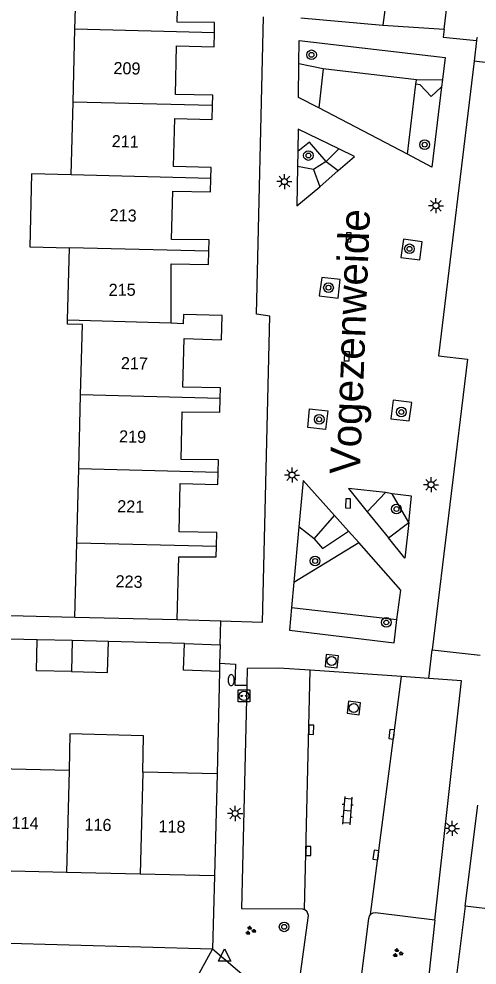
# Model space of a CAD drawing. Extents: x 132994 to 136000, y 393499 to 395512.
# Drawn here: x 134278.5 to 134316.4, y 394234.8 to 394313 of the extents above; entities that cross this region are included whole.
import ezdxf

# ---------------------------------------------------------------- set-up
doc = ezdxf.new("R2010")
doc.units = 0
for name, color, linetype in [('gg-afsc-erfafscheiding', 7, 'Continuous'), ('gg-afsc-muur', 7, 'Continuous'), ('gg-anno-huisnummerreeks BGT', 7, 'Continuous'), ('gg-anno-openbare ruimte label', 7, 'Continuous'), ('gg-bbg-bijgebouw', 7, 'Continuous'), ('gg-bbg-gedigitaliseerde bebouwing', 7, 'Continuous'), ('gg-bbg-gedigitaliseerde bijgebouw', 7, 'Continuous'), ('gg-bbg-hoofdgebouw', 7, 'Continuous'), ('gg-bbg-tussenscheiding', 7, 'Continuous'), ('gg-knt-verharding', 7, 'Continuous'), ('gg-knt-verharding nz', 7, 'Continuous'), ('gt-grn-groengrens', 7, 'Continuous'), ('gt-grn-weggrens', 7, 'Continuous'), ('gt-symb-boom', 7, 'Continuous'), ('gt-symb-brandkraan', 7, 'Continuous'), ('gt-symb-groenvak', 7, 'Continuous'), ('gt-symb-klinker verharding', 7, 'Continuous'), ('gt-symb-kolk', 7, 'Continuous'), ('gt-symb-laadpunt elektrisch vervoer', 7, 'Continuous'), ('gt-symb-lichtmast', 7, 'Continuous'), ('gt-symb-rioolschacht', 7, 'Continuous'), ('gt-symb-waterafsluiter', 7, 'Continuous')]:
    doc.layers.add(name, color=color, linetype=linetype)

# ---------------------------------------------------------------- blocks, each defined once
blk = doc.blocks.new('gt0-BOOM')
at = {"layer": 'gt-symb-boom'}
for radius in [0.4, 0.2]:
    blk.add_circle((0, 0), radius, dxfattribs=at)
blk = doc.blocks.new('gt0-LMAST')
at = {"layer": 'gt-symb-lichtmast'}
for p, q in [((-0.182, 0.173), (-0.447, 0.438)), ((-0.005, 0.246), (-0.005, 0.621)), ((0.172, 0.173), (0.437, 0.438)), ((-0.255, -0.004), (-0.63, -0.004)), ((-0.182, -0.181), (-0.447, -0.446)), ((-0.005, -0.254), (-0.005, -0.629)), ((0.437, -0.446), (0.172, -0.181)), ((0.245, -0.004), (0.62, -0.004))]:
    blk.add_line(p, q, dxfattribs=at)
blk.add_circle((-0.005, -0.004), 0.25, dxfattribs=at)
blk = doc.blocks.new('gt0-BR')
at = {"layer": 'gt-symb-brandkraan'}
for centre, radius, start, end in [((-0.244, 0), 0.206, 107.56694, 252.43307), ((0.599, -2.664), 3, 106.89205, 107.56694), ((0, -0.691), 0.938, 73.10799, 106.89205), ((-0.599, -2.664), 3, 72.43309, 73.10799), ((0.244, 0), 0.206, 287.56695, 72.43309), ((0.599, 2.664), 3, 252.43307, 253.10797), ((0, 0.691), 0.938, 253.10797, 286.89206), ((-0.599, 2.664), 3, 286.89206, 287.56695)]:
    blk.add_arc(centre, radius, start, end, dxfattribs=at)
blk = doc.blocks.new('gt0-KOLK')
at = {"layer": 'gt-symb-kolk'}
blk.add_lwpolyline([(0, 0), (0.375, 0), (0.375, 0.4), (-0.375, 0.4), (-0.375, 0), (0, 0)], dxfattribs=at)
blk = doc.blocks.new('gt0-WAFSL')
at = {"layer": 'gt-symb-waterafsluiter'}
for p, q in [((-0.5, -0.333), (0, 0.667)), ((0, 0.667), (0.5, -0.333)), ((0.5, -0.333), (-0.5, -0.333))]:
    blk.add_line(p, q, dxfattribs=at)
blk = doc.blocks.new('gt0-GRVAK')
at = {"layer": 'gt-symb-groenvak'}
for p, q in [((-0.11, 0.189), (-0.228, 0.24)), ((-0.182, 0.153), (0.088, 0.153)), ((-0.091, 0.211), (-0.156, 0.322)), ((-0.047, 0.214), (-0.047, 0.393)), ((-0.004, 0.211), (0.061, 0.322)), ((0.015, 0.189), (0.133, 0.24)), ((0.262, -0.052), (0.197, 0.059)), ((0.305, -0.049), (0.305, 0.13)), ((0.349, -0.052), (0.414, 0.059)), ((-0.245, -0.228), (-0.363, -0.177)), ((-0.318, -0.264), (-0.047, -0.264)), ((-0.226, -0.206), (-0.291, -0.095)), ((-0.183, -0.203), (-0.183, -0.024)), ((-0.139, -0.206), (-0.074, -0.095)), ((-0.12, -0.228), (-0.002, -0.177)), ((0.243, -0.074), (0.125, -0.023)), ((0.17, -0.11), (0.441, -0.11)), ((0.368, -0.074), (0.486, -0.023))]:
    blk.add_line(p, q, dxfattribs=at)
blk = doc.blocks.new('gt0-LEV')
at = {"layer": 'gt-symb-laadpunt elektrisch vervoer'}
blk.add_lwpolyline([(-0.486, 0.501), (0.486, 0.501), (0.486, -0.499), (-0.486, -0.499)], close=True, dxfattribs=at)
for centre, radius in [((0, 0), 0.393), ((-0.186, 0), 0.0566), ((0.186, 0), 0.0566)]:
    blk.add_circle(centre, radius, dxfattribs=at)
blk = doc.blocks.new('gt0-RS')
at = {"layer": 'gt-symb-rioolschacht'}
blk.add_lwpolyline([(-0.5, -0.5), (0.5, -0.5), (0.5, 0.5), (-0.5, 0.5)], close=True, dxfattribs=at)
blk.add_circle((0, 0), 0.375, dxfattribs=at)
blk = doc.blocks.new('gt0-KL1')
at = {"layer": 'gt-symb-klinker verharding'}
for p, q in [((-1.15, 0.3), (1.15, 0.3)), ((-1, -0.3), (-1, 0.3)), ((-0.5, 0.3), (-0.5, 0.45)), ((0, -0.3), (0, 0.3)), ((0.5, 0.3), (0.5, 0.45)), ((1, -0.3), (1, 0.3)), ((-1.15, -0.3), (1.15, -0.3)), ((-0.5, -0.45), (-0.5, -0.3)), ((0.5, -0.45), (0.5, -0.3))]:
    blk.add_line(p, q, dxfattribs=at)

msp = doc.modelspace()

# ---------------------------------------------------------------- linework, layer by layer
at = {"layer": 'gg-afsc-erfafscheiding'}
for p, q in [((134280.046, 394261.661), (134274.221, 394261.798)), ((134292.2, 394261.35), (134285.923, 394261.521)), ((134295.09, 394259.03), (134294.9, 394250.56)), ((134294.69, 394242.13), (134294.53, 394236.07))]:
    msp.add_line(p, q, dxfattribs=at)
at = {"layer": 'gg-afsc-muur'}
msp.add_line((134273.735, 394263.782), (134283.157, 394263.534), dxfattribs=at)
at = {"layer": 'gg-bbg-bijgebouw'}
for p, q in [((134292.2, 394261.35), (134295.16, 394261.25)), ((134295.16, 394261.25), (134295.112, 394259.72)), ((134295.112, 394259.72), (134295.09, 394259.03))]:
    msp.add_line(p, q, dxfattribs=at)
msp.add_lwpolyline([(134295.09, 394259.03), (134292.13, 394259.13), (134292.2, 394261.35)], dxfattribs=at)
at = {"layer": 'gg-bbg-gedigitaliseerde bebouwing'}
for p, q in [((134283.157, 394312.131), (134283.308, 394318.151)), ((134283.007, 394306.11), (134283.157, 394312.131)), ((134282.856, 394300.09), (134283.007, 394306.11)), ((134282.555, 394288.069), (134282.705, 394294.07)), ((134283.471, 394275.779), (134283.628, 394281.902)), ((134283.314, 394269.656), (134283.471, 394275.779)), ((134283.157, 394263.534), (134283.314, 394269.656)), ((134282.671, 394250.85), (134276.697, 394250.991)), ((134294.9, 394250.56), (134288.765, 394250.705))]:
    msp.add_line(p, q, dxfattribs=at)
for points in [[(134282.856, 394300.09), (134279.584, 394300.166), (134279.444, 394294.146), (134282.705, 394294.07)], [(134283.628, 394281.902), (134283.777, 394287.729), (134282.547, 394287.761), (134282.555, 394288.069)], [(134288.765, 394250.705), (134288.836, 394253.721), (134282.744, 394253.867), (134282.671, 394250.85)]]:
    msp.add_lwpolyline(points, dxfattribs=at)
at = {"layer": 'gg-bbg-gedigitaliseerde bijgebouw'}
for p, q in [((134282.926, 394261.592), (134280.046, 394261.661)), ((134285.923, 394261.521), (134282.926, 394261.592))]:
    msp.add_line(p, q, dxfattribs=at)
for points in [[(134282.865, 394259.027), (134279.985, 394259.095), (134280.046, 394261.661)], [(134282.865, 394259.027), (134285.862, 394258.956), (134285.923, 394261.521)]]:
    msp.add_lwpolyline(points, dxfattribs=at)
at = {"layer": 'gg-bbg-hoofdgebouw'}
for p, q in [((134283.157, 394263.534), (134291.59, 394263.32)), ((134294.9, 394250.56), (134294.69, 394242.13)), ((134315.4, 394239.64), (134316.43, 394247.97)), ((134282.461, 394242.424), (134276.463, 394242.568)), ((134288.56, 394242.277), (134282.461, 394242.424)), ((134294.69, 394242.13), (134288.56, 394242.277)), ((134321.44, 394238.9), (134315.4, 394239.64))]:
    msp.add_line(p, q, dxfattribs=at)
for points in [[(134294.679, 394311.839), (134294.7, 394312.68), (134291.61, 394312.73), (134291.71, 394316.75), (134294.79, 394316.67), (134294.831, 394317.859)], [(134294.529, 394305.819), (134294.55, 394306.69), (134291.46, 394306.75), (134291.55, 394310.76), (134294.65, 394310.68), (134294.679, 394311.839)], [(134294.388, 394299.799), (134294.41, 394300.71), (134291.31, 394300.78), (134291.42, 394304.74), (134294.5, 394304.66), (134294.529, 394305.819)], [(134294.218, 394293.779), (134294.25, 394294.71), (134291.14, 394294.74), (134291.25, 394298.74), (134294.36, 394298.68), (134294.388, 394299.799)], [(134291.12, 394287.84), (134291.1, 394292.75), (134294.18, 394292.69), (134294.218, 394293.779)], [(134295.16, 394281.611), (134295.19, 394282.49), (134292.07, 394282.54), (134292.17, 394286.56), (134295.26, 394286.46), (134295.33, 394288.47), (134292.13, 394288.56), (134292.1, 394287.79), (134291.12, 394287.84)], [(134294.999, 394275.488), (134295.03, 394276.52), (134291.93, 394276.56), (134292.02, 394280.51), (134295.12, 394280.47), (134295.16, 394281.611)], [(134294.856, 394269.365), (134294.89, 394270.52), (134291.77, 394270.57), (134291.86, 394274.57), (134294.97, 394274.49), (134294.999, 394275.488)], [(134291.59, 394263.32), (134291.74, 394268.52), (134294.83, 394268.5), (134294.856, 394269.365)]]:
    msp.add_lwpolyline(points, dxfattribs=at)
at = {"layer": 'gg-bbg-tussenscheiding'}
for p, q in [((134294.679, 394311.839), (134283.157, 394312.131)), ((134294.529, 394305.819), (134283.007, 394306.11)), ((134294.388, 394299.799), (134282.856, 394300.09)), ((134294.218, 394293.779), (134282.705, 394294.07)), ((134291.12, 394287.84), (134282.555, 394288.069)), ((134295.16, 394281.611), (134283.628, 394281.902)), ((134294.999, 394275.488), (134283.471, 394275.779)), ((134294.856, 394269.365), (134283.314, 394269.656)), ((134282.926, 394261.592), (134282.865, 394259.027)), ((134282.671, 394250.85), (134282.461, 394242.424)), ((134288.765, 394250.705), (134288.56, 394242.277))]:
    msp.add_line(p, q, dxfattribs=at)
at = {"layer": 'gg-knt-verharding'}
for p, q in [((134301.82, 394313.088), (134308.599, 394312.478)), ((134308.599, 394312.478), (134313.657, 394312.131)), ((134316.34, 394311.2), (134316.412, 394311.487)), ((134320.07, 394309), (134316.133, 394309.481)), ((134303.657, 394308.849), (134303.296, 394305.649)), ((134311.372, 394307.964), (134303.657, 394308.849)), ((134311.327, 394307.591), (134311.372, 394307.964)), ((134313.517, 394307.985), (134313.446, 394307.372)), ((134310.633, 394301.803), (134311.327, 394307.591)), ((134310.633, 394301.803), (134303.296, 394305.649)), ((134301.566, 394302.013), (134301.543, 394300.784)), ((134303.381, 394299.117), (134304.891, 394300.442)), ((134309.369, 394273.732), (134308.807, 394273.822)), ((134305.744, 394270.647), (134304.604, 394271.923)), ((134307.307, 394272.242), (134309.048, 394270.084)), ((134301.666, 394270.999), (134301.252, 394266.41)), ((134306.612, 394269.686), (134305.744, 394270.647)), ((134301.252, 394266.41), (134306.612, 394269.686)), ((134301.252, 394266.41), (134301.057, 394264.336)), ((134301.057, 394264.336), (134309.759, 394263.319)), ((134291.59, 394263.32), (134295.22, 394263.23)), ((134312.67, 394260.83), (134316.64, 394260.37)), ((134310.146, 394258.605), (134302.597, 394259.13)), ((134312.382, 394258.449), (134310.146, 394258.605)), ((134315.4, 394239.64), (134314.64, 394233.68)), ((134312.88, 394238.46), (134312.391, 394233.922)), ((134294.53, 394236.07), (134252.85, 394237.25))]:
    msp.add_line(p, q, dxfattribs=at)
for points in [[(134313.657, 394312.131), (134315.99, 394331.64), (134311.054, 394332.225)], [(134295.22, 394263.23), (134298.66, 394263.11), (134299.26, 394288.42), (134298.15, 394288.57), (134298.727, 394313.161)], [(134313.657, 394312.131), (134313.58, 394311.49), (134316.34, 394311.2)], [(134301.65, 394309.261), (134301.671, 394311.205), (134313.743, 394309.81), (134313.517, 394307.985)], [(134303.296, 394305.649), (134301.619, 394306.497), (134301.65, 394309.261)], [(134316.133, 394309.481), (134313.2, 394285.14), (134315.58, 394284.86), (134312.67, 394260.83)], [(134313.446, 394307.372), (134312.639, 394300.736), (134310.633, 394301.803)], [(134304.946, 394302.259), (134301.596, 394303.863), (134301.566, 394302.013)], [(134304.891, 394300.442), (134306.261, 394301.625), (134304.946, 394302.259)], [(134301.543, 394300.784), (134301.497, 394297.528), (134303.381, 394299.117)], [(134310.093, 394293.264), (134311.662, 394293.068), (134311.841, 394294.568), (134310.313, 394294.774), (134310.093, 394293.264)], [(134303.346, 394290.094), (134304.894, 394289.907), (134305.066, 394291.43), (134303.546, 394291.602), (134303.346, 394290.094)], [(134309.258, 394279.929), (134310.78, 394279.753), (134310.976, 394281.266), (134309.453, 394281.452), (134309.258, 394279.929)], [(134304.054, 394280.571), (134303.844, 394279.047), (134302.389, 394279.202), (134302.532, 394280.741), (134304.054, 394280.571)], [(134304.604, 394271.923), (134302.023, 394274.816), (134301.666, 394270.999)], [(134308.807, 394273.822), (134305.77, 394274.167), (134307.307, 394272.242)], [(134310.729, 394271.356), (134310.97, 394273.534), (134309.369, 394273.732)], [(134310.729, 394271.356), (134310.412, 394268.394), (134309.048, 394270.084)], [(134309.759, 394263.319), (134310.081, 394265.76), (134306.612, 394269.686)], [(134301.057, 394264.336), (134300.875, 394262.441), (134309.517, 394261.392), (134309.759, 394263.319)], [(134295.112, 394259.72), (134296.43, 394259.63), (134296.37, 394257.91), (134297.36, 394257.89)], [(134302.597, 394259.13), (134299.977, 394259.312), (134297.394, 394259.284), (134297.36, 394257.89)], [(134312.88, 394238.46), (134315.093, 394258.26), (134312.382, 394258.449)], [(134297.36, 394257.89), (134296.91, 394239.44), (134301.95, 394239.41), (134302.129, 394239.36)], [(134301.67, 394233.24), (134302.44, 394238.87), (134302.355, 394239.16), (134302.129, 394239.36)], [(134306.7, 394232.72), (134307.44, 394238.62), (134307.483, 394238.794), (134307.587, 394238.94)], [(134312.88, 394238.46), (134308, 394239.069), (134307.778, 394239.053), (134307.587, 394238.94)], [(134301.67, 394233.24), (134297.51, 394233.52), (134294.53, 394236.07)]]:
    msp.add_lwpolyline(points, dxfattribs=at)
at = {"layer": 'gg-knt-verharding nz'}
for p, q in [((134311.054, 394332.225), (134308.599, 394312.478)), ((134302.129, 394239.36), (134302.597, 394259.13)), ((134307.587, 394238.94), (134310.146, 394258.605))]:
    msp.add_line(p, q, dxfattribs=at)
at = {"layer": 'gt-grn-groengrens'}
for p, q in [((134303.657, 394308.849), (134301.65, 394309.261)), ((134311.372, 394307.964), (134313.517, 394307.985)), ((134304.946, 394302.259), (134303.9, 394301.189)), ((134302.866, 394300.543), (134301.543, 394300.784)), ((134303.9, 394301.189), (134302.866, 394300.543)), ((134303.9, 394301.189), (134304.891, 394300.442)), ((134302.866, 394300.543), (134303.381, 394299.117)), ((134307.307, 394272.242), (134308.807, 394273.822)), ((134310.729, 394271.356), (134309.369, 394273.732)), ((134302.916, 394269.996), (134304.604, 394271.923)), ((134302.916, 394269.996), (134301.666, 394270.999)), ((134309.048, 394270.084), (134310.729, 394271.356))]:
    msp.add_line(p, q, dxfattribs=at)
for points in [[(134313.446, 394307.372), (134312.588, 394306.581), (134311.679, 394307.549), (134311.327, 394307.591)], [(134303.9, 394301.189), (134302.526, 394302.807), (134301.566, 394302.013)], [(134302.916, 394269.996), (134303.603, 394269.209), (134305.744, 394270.647)]]:
    msp.add_lwpolyline(points, dxfattribs=at)
at = {"layer": 'gt-grn-weggrens'}
for p, q in [((134316.34, 394311.2), (134316.133, 394309.481)), ((134295.16, 394261.25), (134295.22, 394263.23)), ((134312.382, 394258.449), (134312.67, 394260.83)), ((134292.953, 394233.209), (134294.53, 394236.07))]:
    msp.add_line(p, q, dxfattribs=at)

# ---------------------------------------------------------------- block references
at = {"layer": 'gt-symb-boom'}
for p in [(134302.705, 394310.02), (134312.049, 394302.593), (134302.446, 394301.692), (134310.794, 394293.981), (134304.105, 394290.764), (134303.337, 394279.876), (134310.125, 394280.481), (134309.717, 394272.461), (134302.998, 394268.171), (134308.877, 394263.089)]:
    msp.add_blockref('gt0-BOOM', p, dxfattribs=at)
at = {"layer": 'gt-symb-boom', "rotation": 90}
msp.add_blockref('gt0-BOOM', (134300.441, 394237.918), dxfattribs=at)
at = {"layer": 'gt-symb-brandkraan', "rotation": 90}
msp.add_blockref('gt0-BR', (134296.065, 394258.32), dxfattribs=at)
at = {"layer": 'gt-symb-groenvak'}
for p in [(134297.647, 394237.607), (134309.811, 394235.755)]:
    msp.add_blockref('gt0-GRVAK', p, dxfattribs=at)
at = {"layer": 'gt-symb-klinker verharding', "rotation": -94.47340645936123}
msp.add_blockref('gt0-KL1', (134305.65, 394247.531), dxfattribs=at)
at = {"layer": 'gt-symb-kolk'}
for p, rotation in [((134305.972, 394294.927), 88.33888795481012), ((134305.819, 394285.081), 88.33888795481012), ((134305.919, 394272.92), 88.33888795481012), ((134302.479, 394254.221), -91.37483477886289), ((134309.522, 394253.823), 82.93185994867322), ((134302.242, 394244.194), -91.203034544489), ((134308.221, 394243.83), 82.59081596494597)]:
    msp.add_blockref('gt0-KOLK', p, dxfattribs=dict(at, rotation=rotation))
at = {"layer": 'gt-symb-laadpunt elektrisch vervoer'}
msp.add_blockref('gt0-LEV', (134297.124, 394257.014), dxfattribs=at)
at = {"layer": 'gt-symb-lichtmast'}
for p in [(134300.468, 394299.537), (134312.982, 394297.546), (134301.1, 394275.277), (134312.582, 394274.481), (134296.397, 394247.299), (134314.312, 394246.061)]:
    msp.add_blockref('gt0-LMAST', p, dxfattribs=at)
at = {"layer": 'gt-symb-rioolschacht'}
for p, rotation in [((134304.368, 394259.892), -95.91007032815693), ((134306.195, 394256.008), -97.29556014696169)]:
    msp.add_blockref('gt0-RS', p, dxfattribs=dict(at, rotation=rotation))
at = {"layer": 'gt-symb-waterafsluiter'}
msp.add_blockref('gt0-WAFSL', (134295.523, 394235.424), dxfattribs=at)

# ---------------------------------------------------------------- texts
at = {"layer": 'gg-anno-huisnummerreeks BGT'}
for s, rotation, p in [('209', 358.7, (134286.331, 394308.429)), ('211', 358.4, (134286.187, 394302.394)), ('213', 358.5, (134286.016, 394296.277)), ('215', 0.2, (134285.946, 394290.089)), ('217', 358.6, (134286.941, 394284.039)), ('219', 358.7, (134286.796, 394277.979)), ('221', 358.7, (134286.64, 394272.206)), ('223', 358.3, (134286.5, 394266.001)), ('114', 358.6, (134277.922, 394246.034)), ('116', 358.6, (134283.934, 394245.889)), ('118', 358.6, (134290.049, 394245.742))]:
    msp.add_text(s, height=1, rotation=rotation, dxfattribs=at).set_placement(p)
at = {"layer": 'gg-anno-openbare ruimte label'}
msp.add_text('Vogezenweide', height=2.5, rotation=87.8, dxfattribs=at).set_placement((134306.695, 394275.301))

doc.saveas('drawing.dxf')
